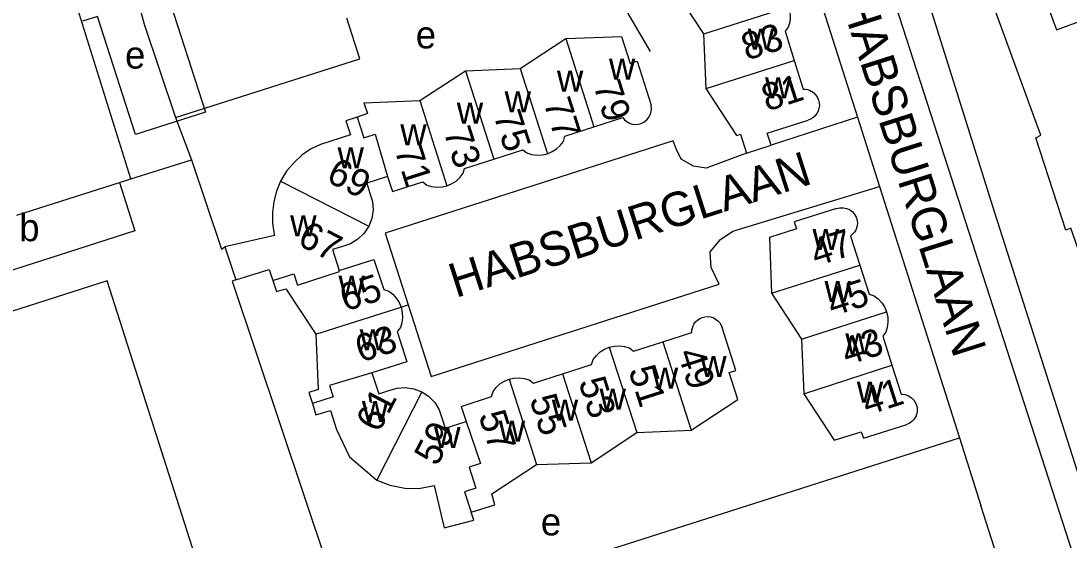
# Model space of a CAD drawing. Extents: x 159261 to 160849, y 382514 to 384534.
# Drawn here: x 159605 to 159758.4, y 382804.6 to 382880.5 of the extents above; entities that cross this region are included whole.
import ezdxf

# ---------------------------------------------------------------- set-up
doc = ezdxf.new("R2010")
doc.units = 0
for name, color, linetype in [('BLT_Basislijn', 7, 'Continuous'), ('BLT_Bebouwing', 7, 'Continuous'), ('BLT_Centroide', 7, 'Continuous'), ('BLT_Huisnummer', 7, 'Continuous'), ('BLT_Huisnummer_ tussenligend', 7, 'Continuous'), ('BLT_Onderverdeling_panden', 7, 'Continuous'), ('BLT_Plantopo', 7, 'Continuous'), ('BLT_Straatnaam', 7, 'Continuous')]:
    doc.layers.add(name, color=color, linetype=linetype)

msp = doc.modelspace()

# ---------------------------------------------------------------- linework, layer by layer
at = {"layer": 'BLT_Basislijn'}
for p, q in [((159753.21, 382866.55), (159741.2, 382899.55)), ((159687.69, 382892.03), (159697.09, 382876.02)), ((159621.09, 382857.39), (159611.79, 382887.21)), ((159627.61, 382866.36), (159629.95, 382860.18)), ((159727.4, 382866.4), (159714.78, 382862.32)), ((159700.43, 382862.94), (159658.29, 382849.44)), ((159621.09, 382857.39), (159629.95, 382860.18)), ((159619.41, 382856.86), (159621.09, 382857.39)), ((159730.62, 382856.26), (159742.31, 382819.51)), ((159658.29, 382849.44), (159661.66, 382838.95)), ((159665.02, 382828.49), (159707.14, 382841.99)), ((159660.62, 382838.62), (159661.66, 382838.95)), ((159661.66, 382838.95), (159665.02, 382828.49)), ((159680.65, 382799.85), (159742.31, 382819.51)), ((159742.31, 382819.51), (159745.45, 382809.61)), ((159754.71, 382780.65), (159745.45, 382809.61))]:
    msp.add_line(p, q, dxfattribs=at)
for points in [[(159706.46, 382931.48), (159716.42, 382900), (159718.67, 382893.84), (159727.4, 382866.4)], [(159780.29, 382747.23), (159779.46, 382747.99), (159776.13, 382754.43), (159770.11, 382767.88), (159727.46, 382900), (159720.82, 382918.3)], [(159761.17, 382809.71), (159747.49, 382852.41), (159733.04, 382898.48)], [(159727.4, 382866.4), (159730.62, 382856.26)], [(159764.63, 382833.06), (159758.6, 382850.17), (159757.88, 382849.88), (159753.48, 382863.42), (159754.23, 382863.79), (159753.21, 382866.55)], [(159711.16, 382861.15), (159705.25, 382858.94), (159703.43, 382859.24), (159701.62, 382860.3), (159700.86, 382861.81), (159700.43, 382862.94)], [(159629.95, 382860.18), (159634.33, 382847.12), (159634.81, 382847.45)], [(159707.14, 382841.99), (159706, 382844.43), (159705.85, 382846.7), (159707.36, 382848.51), (159709.18, 382849.72), (159730.62, 382856.26)], [(159636.44, 382842.6), (159635.9, 382842.43), (159653.35, 382790.31)]]:
    msp.add_lwpolyline(points, dxfattribs=at)
at = {"layer": 'BLT_Bebouwing'}
for p, q in [((159704.93, 382878.59), (159700.52, 382885.29)), ((159654.6, 382874.97), (159652.68, 382880.92)), ((159705.24, 382870.6), (159704.93, 382878.59)), ((159678.02, 382873.53), (159684.71, 382877.91)), ((159627.61, 382866.36), (159654.6, 382874.97)), ((159663.35, 382868.84), (159670.04, 382873.22)), ((159670.04, 382873.22), (159678.02, 382873.53)), ((159709.74, 382863.76), (159705.24, 382870.6)), ((159655.19, 382868.52), (159663.35, 382868.84)), ((159655.19, 382868.52), (159655.72, 382866.94)), ((159711.16, 382861.15), (159714.78, 382862.32)), ((159604.41, 382852.07), (159619.41, 382856.86)), ((159658.65, 382857.74), (159659.36, 382855.54)), ((159634.81, 382847.45), (159636.44, 382842.6)), ((159651.56, 382843.97), (159656.65, 382845.62)), ((159643.76, 382841.32), (159648.15, 382834.66)), ((159714.82, 382840.67), (159719.22, 382833.93)), ((159719.22, 382833.93), (159719.55, 382825.96)), ((159661.45, 382830.61), (159656.34, 382829.01)), ((159669.42, 382824.11), (159670.13, 382821.91)), ((159688.45, 382815.85), (159695.1, 382820.29)), ((159695.1, 382820.29), (159703.07, 382820.61)), ((159680.41, 382815.6), (159688.45, 382815.85))]:
    msp.add_line(p, q, dxfattribs=at)
for points in [[(159646.26, 382900.82), (159643.99, 382900), (159614.32, 382889.33), (159616.51, 382883.25), (159621.68, 382885.11), (159623.04, 382880.05), (159627.61, 382866.36)], [(159762.14, 382896.38), (159760.71, 382895.87), (159757.38, 382894.64), (159755.94, 382894.13), (159751.62, 382892.54), (159756.53, 382879.22), (159760.78, 382880.77), (159762.78, 382875.34), (159764.19, 382875.84), (159767.54, 382877.05), (159769.02, 382877.59), (159768.45, 382879.16), (159768.84, 382879.97), (159768.01, 382882.13), (159767.22, 382882.5), (159767.01, 382883.08), (159769.07, 382883.84), (159766.63, 382890.36), (159764.22, 382897.02), (159762.18, 382896.26), (159762.14, 382896.38)], [(159717.35, 382882.54), (159717.52, 382881.82), (159717.56, 382881.06), (159717.48, 382880.33), (159717.27, 382879.58), (159716.8, 382879), (159718.16, 382874.73)], [(159684.71, 382877.91), (159692.87, 382878.22), (159694.14, 382874.28), (159695.14, 382874.59), (159697.19, 382868.2)], [(159718.16, 382874.73), (159719.47, 382870.51), (159719.78, 382870.5), (159720.08, 382870.45), (159720.37, 382870.35), (159720.61, 382870.24), (159720.84, 382870.11), (159721.04, 382869.95), (159721.23, 382869.76), (159721.51, 382869.38), (159721.71, 382868.92), (159721.8, 382868.54), (159721.82, 382868.11), (159721.77, 382867.73), (159721.64, 382867.31), (159721.45, 382866.96), (159721.2, 382866.63), (159720.88, 382866.34), (159720.53, 382866.13), (159720.2, 382866)], [(159688.84, 382864.99), (159693.05, 382866.37), (159693.33, 382866.04), (159693.66, 382865.77), (159694.03, 382865.55), (159694.43, 382865.41), (159695.03, 382865.35), (159695.61, 382865.45), (159696.14, 382865.69), (159696.58, 382866.04), (159696.93, 382866.49), (159697.16, 382867.04), (159697.25, 382867.6), (159697.19, 382868.2)], [(159654.18, 382866.44), (159652.54, 382865.9), (159653.21, 382863.83), (159648.83, 382862.43), (159647.36, 382861.72), (159646.1, 382860.85), (159644.97, 382859.81), (159643.87, 382858.52), (159642.98, 382857.07)], [(159655.72, 382866.94), (159654.17, 382866.44)], [(159682.02, 382861.08), (159682.73, 382861.38), (159683.35, 382861.77), (159683.91, 382862.28), (159684.37, 382862.87), (159684.59, 382863.62), (159688.84, 382864.99)], [(159714.78, 382862.32), (159714.21, 382864.09), (159720.2, 382866)], [(159709.74, 382863.76), (159710.27, 382863.93), (159711.16, 382861.15)], [(159674.19, 382860.29), (159678.44, 382861.65), (159679.04, 382861.2), (159679.72, 382860.98), (159680.52, 382860.88), (159681.3, 382860.92), (159682.02, 382861.08)], [(159667.33, 382856.37), (159668.02, 382856.66), (159668.68, 382857.08), (159669.26, 382857.62), (159669.7, 382858.21), (159669.91, 382858.92), (159674.19, 382860.29)], [(159619.41, 382856.86), (159621.68, 382849.78), (159606.64, 382844.97)], [(159642.98, 382857.07), (159642.38, 382855.61), (159641.98, 382854.09), (159641.79, 382852.51), (159641.81, 382850.91), (159642.07, 382849.26), (159642.11, 382849.12), (159634.81, 382847.45)], [(159658.65, 382857.74), (159655.6, 382856.76), (159656.06, 382855.28), (159656.42, 382854.1), (159656.52, 382852.85), (159656.33, 382851.6), (159655.9, 382850.46)], [(159659.36, 382855.54), (159663.78, 382856.94), (159664.38, 382856.47), (159665.07, 382856.26), (159665.85, 382856.17), (159666.61, 382856.21), (159667.33, 382856.37)], [(159724.34, 382853.06), (159718.15, 382851.09), (159718.48, 382850.1), (159714.52, 382848.84), (159714.82, 382840.67)], [(159724.34, 382853.06), (159724.83, 382853.18), (159725.34, 382853.18), (159725.79, 382853.08), (159726.22, 382852.9), (159726.63, 382852.6), (159726.93, 382852.28), (159727.2, 382851.81), (159727.35, 382851.32), (159727.39, 382850.88), (159727.33, 382850.39), (159727.16, 382849.91), (159726.96, 382849.58), (159726.39, 382848.99), (159727.76, 382844.78)], [(159655.9, 382850.46), (159655.23, 382849.44), (159654.31, 382848.56), (159653.2, 382847.9), (159652.06, 382847.52), (159650.59, 382847.04), (159651.56, 382843.97)], [(159606.64, 382844.97), (159594.83, 382841.2), (159590.07, 382839.67)], [(159656.65, 382845.62), (159658.08, 382841.21), (159658.82, 382840.98), (159659.41, 382840.52), (159659.92, 382839.96), (159660.32, 382839.33), (159660.62, 382838.62)], [(159727.76, 382844.78), (159729.12, 382840.53), (159729.85, 382840.3), (159730.44, 382839.84), (159730.95, 382839.28), (159731.35, 382838.65), (159731.65, 382837.94)], [(159636.44, 382842.6), (159641.34, 382844.15), (159641.85, 382842.53)], [(159639.96, 382763.77), (159633.95, 382781.27), (159636.89, 382782.21), (159617.62, 382842.49), (159595.95, 382835.56), (159591.18, 382834.04)], [(159641.85, 382842.53), (159642.37, 382840.9), (159643.76, 382841.32)], [(159660.62, 382838.62), (159660.79, 382837.85), (159660.83, 382837.13), (159660.73, 382836.34), (159660.52, 382835.66), (159660.06, 382835.05), (159661.45, 382830.61)], [(159698.91, 382833.57), (159703.15, 382834.91), (159703.18, 382835.33), (159703.29, 382835.75), (159703.45, 382836.12), (159703.72, 382836.5), (159703.98, 382836.74), (159704.31, 382836.96), (159704.68, 382837.13), (159705.06, 382837.22), (159705.5, 382837.25), (159705.91, 382837.2), (159706.27, 382837.09), (159706.65, 382836.89), (159706.98, 382836.64), (159707.26, 382836.33), (159707.47, 382835.98), (159707.61, 382835.64)], [(159731.65, 382837.94), (159731.82, 382837.21), (159731.86, 382836.45), (159731.76, 382835.67), (159731.56, 382834.98), (159731.09, 382834.39), (159732.45, 382830.12)], [(159703.07, 382820.61), (159709.89, 382825.1), (159708.62, 382829.06), (159709.62, 382829.38), (159707.61, 382835.64)], [(159648.15, 382834.66), (159648.47, 382826.59), (159647.11, 382826.13), (159647.64, 382824.51)], [(159684.25, 382828.88), (159688.5, 382830.24), (159688.74, 382830.99), (159689.19, 382831.56), (159689.75, 382832.07), (159690.38, 382832.47), (159691.07, 382832.76)], [(159691.07, 382832.76), (159691.82, 382832.94), (159692.56, 382832.98), (159693.31, 382832.89), (159694.04, 382832.67), (159694.64, 382832.2), (159698.91, 382833.57)], [(159732.45, 382830.12), (159733.81, 382825.9), (159734.4, 382825.83), (159734.94, 382825.62), (159735.31, 382825.38), (159735.73, 382824.92), (159736.01, 382824.38), (159736.11, 382823.94), (159736.13, 382823.37), (159735.97, 382822.73), (159735.7, 382822.25), (159735.37, 382821.89), (159734.96, 382821.6), (159734.48, 382821.4)], [(159656.34, 382829.01), (159657.36, 382825.93), (159658.83, 382826.41), (159660.05, 382826.77), (159661.26, 382826.87), (159662.5, 382826.68), (159663.65, 382826.25)], [(159669.42, 382824.11), (159673.85, 382825.55), (159674.07, 382826.27), (159674.55, 382826.89), (159675.09, 382827.39), (159675.76, 382827.81), (159676.43, 382828.09)], [(159676.43, 382828.09), (159677.14, 382828.25), (159677.91, 382828.28), (159678.63, 382828.19), (159679.37, 382827.97), (159679.99, 382827.5), (159684.25, 382828.88)], [(159663.65, 382826.25), (159664.65, 382825.59), (159665.55, 382824.66), (159666.2, 382823.6), (159666.6, 382822.41), (159667.07, 382820.93), (159670.13, 382821.91)], [(159719.55, 382825.96), (159724.01, 382819.18), (159727.92, 382820.41), (159728.29, 382819.44), (159734.48, 382821.4)], [(159647.64, 382824.51), (159648.17, 382822.88), (159650.28, 382823.53), (159651.18, 382820.71), (159653.07, 382816.71), (159657.05, 382813.33)], [(159673.89, 382811.31), (159680.41, 382815.6)], [(159657.05, 382813.33), (159658.95, 382812.57), (159661.18, 382812.13), (159663.21, 382812.11), (159665.46, 382812.52), (159666.91, 382806.33), (159671.25, 382807.47), (159670.88, 382808.62)], [(159670.88, 382808.62), (159674.34, 382809.72), (159673.89, 382811.31)]]:
    msp.add_lwpolyline(points, dxfattribs=at)
at = {"layer": 'BLT_Onderverdeling_panden'}
for p, q in [((159704.93, 382878.59), (159717.35, 382882.54)), ((159684.71, 382877.91), (159688.84, 382864.99)), ((159705.24, 382870.6), (159718.16, 382874.73)), ((159670.04, 382873.22), (159674.19, 382860.29)), ((159678.02, 382873.53), (159682.02, 382861.08)), ((159663.35, 382868.84), (159667.33, 382856.37)), ((159642.98, 382857.07), (159655.9, 382850.46)), ((159714.82, 382840.67), (159727.76, 382844.78)), ((159648.15, 382834.66), (159660.62, 382838.62)), ((159719.22, 382833.93), (159731.65, 382837.94)), ((159691.07, 382832.76), (159695.1, 382820.29)), ((159698.91, 382833.57), (159703.07, 382820.61)), ((159719.55, 382825.96), (159732.45, 382830.12)), ((159676.43, 382828.09), (159680.41, 382815.6)), ((159684.25, 382828.88), (159688.45, 382815.85)), ((159663.65, 382826.25), (159657.05, 382813.33))]:
    msp.add_line(p, q, dxfattribs=at)
for points in [[(159654.18, 382866.44), (159655.15, 382863.39), (159656.82, 382863.93), (159658.65, 382857.74)], [(159641.85, 382842.53), (159644.91, 382843.52), (159645.45, 382841.84), (159651.61, 382843.83), (159651.56, 382843.97)], [(159656.34, 382829.01), (159650.15, 382827.16), (159650.69, 382825.49), (159647.64, 382824.51)], [(159670.13, 382821.91), (159672.25, 382815.76), (159670.56, 382815.22), (159671.54, 382812.14), (159669.91, 382811.62), (159670.88, 382808.62)]]:
    msp.add_lwpolyline(points, dxfattribs=at)
at = {"layer": 'BLT_Plantopo'}
msp.add_lwpolyline([(159610.75, 382890.55), (159642.71, 382902.13), (159646.39, 382891.99), (159626.32, 382884.71), (159631.98, 382867.17), (159621.77, 382863.88), (159616.19, 382881.17), (159613.98, 382880.45)], dxfattribs=at)

# ---------------------------------------------------------------- texts
at = {"layer": 'BLT_Centroide'}
for s, p in [('e', (159662.77, 382876.48)), ('w', (159711.34, 382876.28)), ('e', (159620.23, 382873.53)), ('w', (159691.03, 382871.92)), ('w', (159683.42, 382870.16)), ('w', (159713.87, 382869.19)), ('w', (159675.77, 382867.12)), ('w', (159668.77, 382865.47)), ('w', (159660.5, 382862.31)), ('w', (159651.32, 382858.94)), ('b', (159604.74, 382848.28)), ('w', (159644.39, 382848.97)), ('w', (159720.83, 382846.97)), ('w', (159651.46, 382840.16)), ('w', (159722.58, 382839.38)), ('w', (159654.56, 382832.31)), ('w', (159725.62, 382831.72)), ('w', (159704.39, 382828.41)), ('w', (159697.31, 382826.72)), ('w', (159727.3, 382824.66)), ('w', (159689.66, 382823.62)), ('w', (159654.89, 382821.81)), ('w', (159682.67, 382822.02)), ('w', (159674.91, 382818.94)), ('w', (159665.45, 382818)), ('e', (159681.07, 382805.23))]:
    msp.add_text(s, height=4, dxfattribs=at).set_placement(p)
at = {"layer": 'BLT_Huisnummer'}
for s, rotation, p in [('81', 17.7341, (159714.15, 382867.23)), ('79', 287.7304, (159688.73, 382871.08)), ('73', 287.7304, (159666.8, 382864.32)), ('69', 332.7375, (159649.49, 382857.14)), ('47', 17.7341, (159721.33, 382844.56)), ('65', 17.7352, (159652.44, 382837.96)), ('49', 287.7326, (159701.02, 382831.94)), ('53', 287.7326, (159686.55, 382827.71)), ('41', 17.7341, (159728.8, 382822.76)), ('61', 62.7334, (159657.38, 382820.12)), ('57', 287.7326, (159671.92, 382822.81))]:
    msp.add_text(s, height=4, rotation=rotation, dxfattribs=at).set_placement(p)
at = {"layer": 'BLT_Huisnummer_ tussenligend'}
for s, rotation, p in [('83', 17.7341, (159711.19, 382874.68)), ('77', 287.7304, (159681.42, 382868.56)), ('75', 287.7304, (159674.11, 382866.71)), ('71', 287.7304, (159659.63, 382861.64)), ('67', 332.7375, (159645.27, 382847.86)), ('45', 17.7341, (159723.73, 382837.25)), ('63', 17.7352, (159654.69, 382830.5)), ('43', 17.7341, (159725.84, 382830.08)), ('51', 287.7326, (159693.85, 382829.4)), ('55', 287.7326, (159679.38, 382825.18)), ('59', 62.7334, (159665.89, 382815.21))]:
    msp.add_text(s, height=4, rotation=rotation, dxfattribs=at).set_placement(p)
at = {"layer": 'BLT_Straatnaam'}
for height, rotation, p in [(4.9999, 287.6384, (159724.92, 382883.4)), (5, 17.7684, (159668.62, 382839.96))]:
    msp.add_text('HABSBURGLAAN', height=height, rotation=rotation, dxfattribs=at).set_placement(p)

doc.saveas('drawing.dxf')
